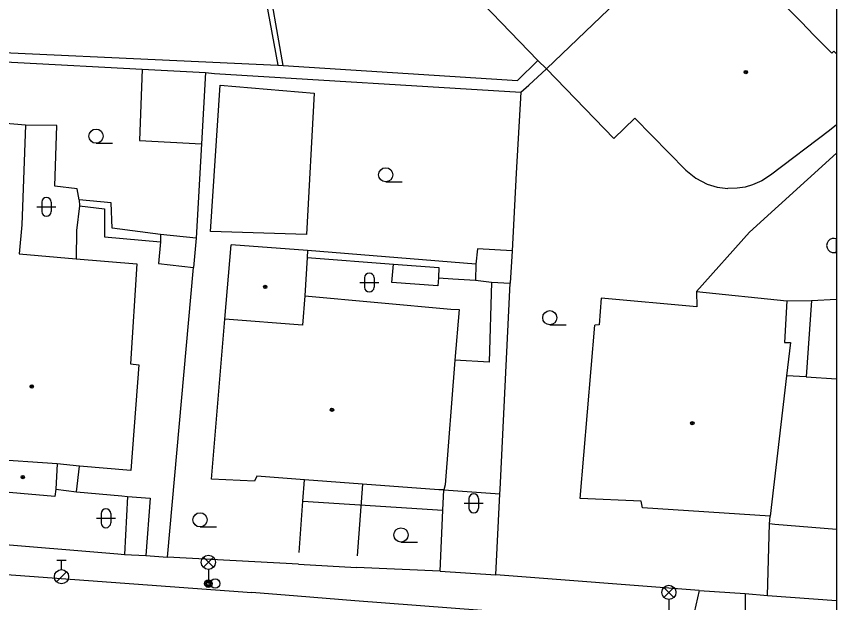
# Model space of a CAD drawing. Extents: x -600309 to -598967, y -1161267 to -1160292.
# Drawn here: x -599010.49 to -598967.11, y -1160929.7 to -1160898.69 of the extents above; entities that cross this region are included whole.
import ezdxf

# ---------------------------------------------------------------- set-up
doc = ezdxf.new("R2010")
doc.units = 0
for name, color, linetype in [('Level 10', 7, 'Continuous'), ('Level 11', 7, 'Continuous'), ('Level 28', 7, 'Continuous'), ('Level 33', 7, 'Continuous'), ('Level 36', 7, 'Continuous'), ('Level 39', 7, 'Continuous'), ('Level 5', 7, 'Continuous'), ('Level 51', 7, 'Continuous'), ('Level 54', 7, 'Continuous'), ('Level 6', 7, 'Continuous'), ('Level 7', 7, 'Continuous'), ('Level 8', 7, 'Continuous'), ('Vrstva 36', 7, 'Continuous'), ('Vrstva 63', 7, 'Continuous')]:
    doc.layers.add(name, color=color, linetype=linetype)

msp = doc.modelspace()

# ---------------------------------------------------------------- linework, layer by layer
at = {"layer": 'Level 10'}
for points in [[(-599026.62, -1160927.06), (-598998.04, -1160929.17)], [(-598985.88, -1160930.12), (-598992.6, -1160929.6), (-598995.62, -1160929.36), (-598998.04, -1160929.17)]]:
    msp.add_lwpolyline(points, dxfattribs=at)
at = {"layer": 'Level 11'}
msp.add_line((-598970.77, -1160929.32), (-598967.1085, -1160929.5882), dxfattribs=at)
for points in [[(-599003.84, -1160901.49), (-599003.99, -1160905.26), (-599000.7, -1160905.44)], [(-598995.14, -1160910.23), (-599000.22, -1160910.07), (-598999.71, -1160902.33), (-598994.75, -1160902.76)], [(-598994.75, -1160902.76), (-598995.14, -1160910.23)], [(-599007.32, -1160923.84), (-599007.15, -1160922.48)], [(-598995.54, -1160927.05), (-598995.34, -1160924.34), (-598995.26, -1160923.2)], [(-599008.41, -1160923.69), (-599007.32, -1160923.84)], [(-598992.19, -1160923.43), (-598992.47, -1160927.23)], [(-598988.07, -1160928.04), (-598987.93, -1160924.81), (-598987.88, -1160923.73)], [(-598987.88, -1160923.73), (-598984.92, -1160923.95)], [(-599007.32, -1160923.84), (-599004.91, -1160924.05), (-599004.62, -1160924.08)], [(-599004.62, -1160924.08), (-599004.78, -1160927.15)], [(-599004.62, -1160924.08), (-599003.41, -1160924.17)], [(-599003.41, -1160924.17), (-599003.65, -1160927.2)], [(-598995.34, -1160924.34), (-598987.93, -1160924.81)], [(-598974.37, -1160929.06), (-598974.82, -1160930.99)], [(-598971.94, -1160929.2199), (-598971.96, -1160931.18)], [(-598971.94, -1160929.2199), (-598970.77, -1160929.32)]]:
    msp.add_lwpolyline(points, dxfattribs=at)
at = {"layer": 'Level 28'}
for p, q in [((-599008.36, -1160927.455), (-599007.86, -1160927.455)), ((-599008.11, -1160927.955), (-599008.11, -1160927.455)), ((-599008.368, -1160928.602), (-599007.838, -1160928.072))]:
    msp.add_line(p, q, dxfattribs=at)
for centre, radius in [((-599008.11, -1160928.33), 0.375), ((-598999.98, -1160928.69), 0.25)]:
    msp.add_circle(centre, radius, dxfattribs=at)
at = {"layer": 'Level 33'}
for p, q in [((-599000.605, -1160927.83), (-599000.075, -1160927.3)), ((-599000.605, -1160927.3), (-599000.075, -1160927.83)), ((-599000.34, -1160927.94), (-599000.34, -1160928.69)), ((-598976.245, -1160929.42), (-598975.715, -1160928.89)), ((-598976.245, -1160928.89), (-598975.715, -1160929.42)), ((-598975.98, -1160929.53), (-598975.98, -1160930.28))]:
    msp.add_line(p, q, dxfattribs=at)
for centre, radius in [((-599000.34, -1160927.565), 0.375), ((-599000.34, -1160928.69), 0.2), ((-599000.34, -1160928.69), 0.1445), ((-599000.34, -1160928.69), 0.0876), ((-598975.98, -1160929.155), 0.375)]:
    msp.add_circle(centre, radius, dxfattribs=at)
at = {"layer": 'Level 36'}
for p, q in [((-599006.28, -1160905.405), (-599005.405, -1160905.405)), ((-598990.96, -1160907.445), (-598990.085, -1160907.445)), ((-599009.156, -1160908.516), (-599009.156, -1160909.016)), ((-599008.656, -1160908.516), (-599008.656, -1160909.016)), ((-599009.406, -1160908.766), (-599008.406, -1160908.766)), ((-598967.26, -1160911.185), (-598967.1085, -1160911.185)), ((-598992.326, -1160912.766), (-598991.326, -1160912.766)), ((-598992.076, -1160912.516), (-598992.076, -1160913.016)), ((-598991.576, -1160912.516), (-598991.576, -1160913.016)), ((-598982.28, -1160915.005), (-598981.405, -1160915.005)), ((-598986.806, -1160924.446), (-598985.806, -1160924.446)), ((-598986.556, -1160924.196), (-598986.556, -1160924.696)), ((-598986.056, -1160924.196), (-598986.056, -1160924.696)), ((-599006.006, -1160924.986), (-599006.006, -1160925.486)), ((-599005.506, -1160924.986), (-599005.506, -1160925.486)), ((-599006.256, -1160925.236), (-599005.256, -1160925.236)), ((-599000.78, -1160925.695), (-598999.905, -1160925.695)), ((-598990.15, -1160926.495), (-598989.275, -1160926.495))]:
    msp.add_line(p, q, dxfattribs=at)
for centre in [(-599006.2801, -1160905.0299), (-598990.9601, -1160907.0699), (-598982.2801, -1160914.6299), (-599000.7801, -1160925.3199), (-598990.1501, -1160926.1199)]:
    msp.add_circle(centre, 0.375, dxfattribs=at)
for centre, start, end in [((-599008.9057, -1160908.5163), 0, 180), ((-599008.9057, -1160909.0163), 180, 0), ((-598991.8257, -1160912.5163), 0, 180), ((-598991.8257, -1160913.0163), 180, 0), ((-598986.3057, -1160924.1963), 0, 180), ((-599005.7557, -1160924.9863), 0, 180), ((-598986.3057, -1160924.6963), 180, 0), ((-599005.7557, -1160925.4863), 180, 0)]:
    msp.add_arc(centre, 0.25, start, end, dxfattribs=at)
at = {"layer": 'Level 39'}
for centre, radius in [((-598971.9099, -1160901.64), 0.09), ((-598971.9099, -1160901.64), 0.0398), ((-598997.33, -1160913), 0.09), ((-598997.33, -1160913), 0.0398), ((-599009.68, -1160918.27), 0.09), ((-599009.68, -1160918.27), 0.0398), ((-598993.8, -1160919.5), 0.09), ((-598993.8, -1160919.5), 0.0398), ((-598974.74, -1160920.21), 0.09), ((-598974.74, -1160920.21), 0.0398), ((-599010.1599, -1160923.06), 0.09), ((-599010.1599, -1160923.06), 0.0398)]:
    msp.add_circle(centre, radius, dxfattribs=at)
at = {"layer": 'Level 5'}
for p, q in [((-598967.25, -1160900.53), (-598967.1085, -1160900.6736)), ((-598967.1085, -1160904.4212), (-598967.48, -1160904.73)), ((-598968.71, -1160917.75), (-598967.1085, -1160917.8702)), ((-598967.1085, -1160925.8362), (-598970.37, -1160925.57))]:
    msp.add_line(p, q, dxfattribs=at)
for points in [[(-598982.46, -1160901.4699), (-598974.25, -1160893.61)], [(-598972.27, -1160895.65), (-598968.99, -1160898.99)], [(-598982.92, -1160901.03), (-598987.26, -1160896.5)], [(-598968.29, -1160899.7), (-598967.36, -1160900.64)], [(-598967.36, -1160900.64), (-598967.25, -1160900.53)], [(-598982.46, -1160901.4699), (-598982.92, -1160901.03)], [(-598978.89, -1160905.1599), (-598982.46, -1160901.4699)], [(-599010.02, -1160904.44), (-599015.18, -1160904)], [(-598977.78, -1160904.08), (-598978.89, -1160905.1599)], [(-598975.08, -1160906.82), (-598977.78, -1160904.08)], [(-599010.02, -1160904.44), (-599010.21, -1160909.7199)], [(-598967.48, -1160904.73), (-598970.61, -1160907.1)], [(-598975.08, -1160906.82), (-598974.55, -1160907.25), (-598973.95, -1160907.56), (-598973.43, -1160907.72), (-598972.87, -1160907.79)], [(-598970.61, -1160907.1), (-598971.07, -1160907.39), (-598971.56, -1160907.61), (-598971.95, -1160907.72), (-598972.36, -1160907.78), (-598972.87, -1160907.79)], [(-599010.21, -1160909.7199), (-599010.35, -1160911.26)], [(-598999.4699, -1160914.71), (-598999.14, -1160910.77)], [(-598995.09, -1160911.07), (-598999.14, -1160910.77)], [(-598995.09, -1160911.07), (-598995.12, -1160911.45)], [(-599010.35, -1160911.26), (-599007.34, -1160911.52)], [(-599007.34, -1160911.52), (-599004.12, -1160911.78)], [(-598995.12, -1160911.45), (-598995.23, -1160913.4699)], [(-599004.12, -1160911.78), (-599004.46, -1160917.07)], [(-598974.52, -1160913.24), (-598974.5, -1160914.05)], [(-598974.52, -1160913.24), (-598969.74, -1160913.73)], [(-598995.23, -1160913.4699), (-598995.36, -1160915.02)], [(-598995.23, -1160913.4699), (-598987.51, -1160914.18)], [(-598979.57, -1160913.59), (-598979.67, -1160915)], [(-598974.5, -1160914.05), (-598979.57, -1160913.59)], [(-598969.74, -1160913.73), (-598969.86, -1160915.94)], [(-598987.51, -1160914.18), (-598987.07, -1160914.19)], [(-598987.07, -1160914.19), (-598987.3, -1160916.87)], [(-599000.18, -1160923.17), (-598999.4699, -1160914.71)], [(-598995.36, -1160915.02), (-598999.4699, -1160914.71)], [(-598980.68, -1160924.2), (-598979.89, -1160915.03)], [(-598979.67, -1160915), (-598979.89, -1160915.03)], [(-598969.86, -1160915.94), (-598969.55, -1160915.95)], [(-598969.55, -1160915.95), (-598969.76, -1160917.7)], [(-599004.46, -1160917.07), (-599004.01, -1160917.13)], [(-599004.01, -1160917.13), (-599004.44, -1160922.71)], [(-598987.3, -1160916.87), (-598987.81, -1160923.4699)], [(-598969.76, -1160917.7), (-598970.63, -1160925.12)], [(-598968.71, -1160917.75), (-598969.76, -1160917.7)], [(-599008.33, -1160922.36), (-599011.9699, -1160922.11)], [(-599008.33, -1160922.36), (-599008.4099, -1160923.69)], [(-599007.15, -1160922.48), (-599008.33, -1160922.36)], [(-599004.44, -1160922.71), (-599007.15, -1160922.48)], [(-598997.9, -1160923.27), (-599000.18, -1160923.17)], [(-598997.77, -1160923.01), (-598997.9, -1160923.27)], [(-598988.14, -1160923.73), (-598992.19, -1160923.43), (-598995.26, -1160923.2), (-598997.77, -1160923.01)], [(-599008.4099, -1160923.69), (-599008.46, -1160924.09)], [(-598987.88, -1160923.73), (-598988.14, -1160923.73)], [(-598987.81, -1160923.4699), (-598987.88, -1160923.73)], [(-599008.46, -1160924.09), (-599012.11, -1160923.77)], [(-598977.45, -1160924.33), (-598980.68, -1160924.2)], [(-598977.37, -1160924.69), (-598977.45, -1160924.33)], [(-598970.63, -1160925.12), (-598977.37, -1160924.69)], [(-598970.65, -1160925.54), (-598970.63, -1160925.12)], [(-598970.37, -1160925.57), (-598970.65, -1160925.54)]]:
    msp.add_lwpolyline(points, dxfattribs=at)
at = {"layer": 'Level 51'}
for p, q in [((-598971.71, -1160910.11), (-598967.1085, -1160905.9218)), ((-598968.43, -1160913.7199), (-598967.1085, -1160913.6425))]:
    msp.add_line(p, q, dxfattribs=at)
for points in [[(-599017.01, -1160900.78), (-599003.84, -1160901.49), (-599000.49, -1160901.67)], [(-598983.39, -1160902.34), (-598982.46, -1160901.4699)], [(-599000.49, -1160901.67), (-599000.7, -1160905.44), (-599000.98, -1160910.42)], [(-599000.49, -1160901.67), (-599000.02, -1160901.71)], [(-599000.02, -1160901.71), (-598983.82, -1160902.7)], [(-598983.82, -1160902.7), (-598983.39, -1160902.34)], [(-598983.82, -1160902.7), (-598984.06, -1160906.99)], [(-599008.35, -1160904.46), (-599010.02, -1160904.44)], [(-599008.4699, -1160907.67), (-599008.35, -1160904.46)], [(-598984.06, -1160906.99), (-598984.27, -1160911.1)], [(-599007.28, -1160907.81), (-599008.4699, -1160907.67)], [(-599007.18, -1160908.4), (-599007.28, -1160907.81)], [(-599005.48, -1160908.56), (-599007.18, -1160908.4)], [(-599005.42, -1160909.9), (-599005.48, -1160908.56)], [(-599002.88, -1160910.23), (-599005.42, -1160909.9)], [(-599000.98, -1160910.42), (-599002.88, -1160910.23)], [(-598971.71, -1160910.11), (-598974.52, -1160913.24)], [(-599000.98, -1160910.42), (-599001.12, -1160911.9699)], [(-598986.19, -1160911.79), (-598995.09, -1160911.07)], [(-598986.11, -1160910.98), (-598986.19, -1160911.79)], [(-598984.27, -1160911.1), (-598986.11, -1160910.98)], [(-598984.27, -1160911.1), (-598984.37, -1160912.8)], [(-598968.43, -1160913.7199), (-598968.71, -1160917.75)]]:
    msp.add_lwpolyline(points, dxfattribs=at)
at = {"layer": 'Level 54'}
for points in [[(-598997.6, -1160896.2), (-598996.6599, -1160901.27)], [(-598996.39, -1160901.29), (-598997.29, -1160896.17)], [(-599017.3, -1160900.32), (-598996.6599, -1160901.27)], [(-598983.98, -1160902.08), (-598982.92, -1160901.03)], [(-598996.6599, -1160901.27), (-598996.39, -1160901.29)], [(-598996.39, -1160901.29), (-598983.98, -1160902.08)], [(-599007.18, -1160908.4), (-599007.15, -1160908.71)], [(-599007.15, -1160908.71), (-599007.31, -1160910.01)], [(-599007.15, -1160908.71), (-599005.84, -1160908.88)], [(-599005.84, -1160908.88), (-599005.84, -1160910.35)], [(-599007.31, -1160910.01), (-599007.34, -1160911.52)], [(-599002.88, -1160910.23), (-599002.88, -1160910.61)], [(-599005.84, -1160910.35), (-599002.88, -1160910.61)], [(-599002.88, -1160910.61), (-599002.9699, -1160911.77)], [(-598995.12, -1160911.45), (-598990.55, -1160911.8)], [(-599002.9699, -1160911.77), (-599001.12, -1160911.9699)], [(-598990.63, -1160912.76), (-598990.55, -1160911.8)], [(-598990.55, -1160911.8), (-598988.14, -1160911.9699)], [(-598988.14, -1160911.9699), (-598988.17, -1160912.52)], [(-598986.19, -1160911.79), (-598986.21, -1160912.65)], [(-598988.21, -1160912.95), (-598990.63, -1160912.76)], [(-598988.17, -1160912.52), (-598988.21, -1160912.95)], [(-598988.17, -1160912.52), (-598987.4, -1160912.57)], [(-598987.4, -1160912.57), (-598986.21, -1160912.65)], [(-598986.21, -1160912.65), (-598985.36, -1160912.75)], [(-598985.36, -1160912.75), (-598985.49, -1160916.99)], [(-598985.36, -1160912.75), (-598984.37, -1160912.8)], [(-598969.74, -1160913.73), (-598968.43, -1160913.7199)], [(-598985.49, -1160916.99), (-598987.3, -1160916.87)]]:
    msp.add_lwpolyline(points, dxfattribs=at)
at = {"layer": 'Level 6'}
msp.add_lwpolyline([(-598968.99, -1160898.99), (-598968.29, -1160899.7)], dxfattribs=at)
at = {"layer": 'Level 7'}
for points in [[(-599002.51, -1160927.29), (-599001.12, -1160911.9699)], [(-598984.9099, -1160923.71), (-598984.37, -1160912.8)], [(-598985.14, -1160928.23), (-598984.92, -1160923.95), (-598984.91, -1160923.71)], [(-598970.77, -1160929.32), (-598970.65, -1160925.54)], [(-599019.36, -1160925.93), (-599005.13, -1160927.12)], [(-599005.13, -1160927.12), (-599004.78, -1160927.15)], [(-599003.65, -1160927.2), (-599002.51, -1160927.29)], [(-598995.58, -1160927.6599), (-599002.51, -1160927.29)], [(-598988.07, -1160928.04), (-598992.5, -1160927.84)], [(-598974.37, -1160929.06), (-598985.14, -1160928.23)]]:
    msp.add_lwpolyline(points, dxfattribs=at)
at = {"layer": 'Level 8'}
for points in [[(-599004.78, -1160927.15), (-599003.65, -1160927.2)], [(-598995.58, -1160927.6599), (-598992.5, -1160927.84)], [(-598988.07, -1160928.04), (-598985.14, -1160928.23)], [(-598974.37, -1160929.06), (-598971.94, -1160929.2199)]]:
    msp.add_lwpolyline(points, dxfattribs=at)
at = {"layer": 'Vrstva 36'}
msp.add_line((-598967.1085, -1160911.1529), (-598967.1085, -1160910.4669), dxfattribs=at)
msp.add_arc((-598967.2601, -1160910.8099), 0.375, 66.14951, 293.85049, dxfattribs=at)
at = {"layer": 'Vrstva 63'}
msp.add_lwpolyline([(-600308.541, -1160292.3474), (-598967.1085, -1160292.3474), (-598967.1085, -1161267.0314), (-600308.541, -1161267.0314)], close=True, dxfattribs=at)

doc.saveas('drawing.dxf')
